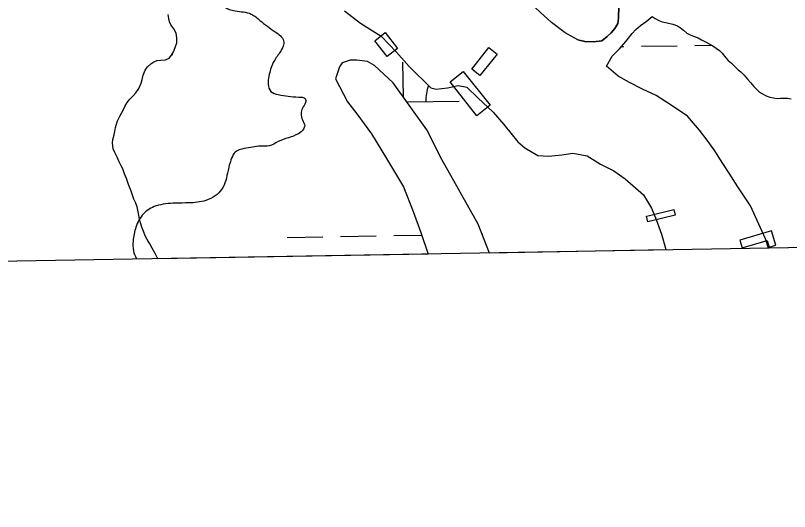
# Model space of a CAD drawing. Extents: x 3892998 to 3931244, y 278583 to 304547.
# Drawn here: x 3910286 to 3910983, y 284015 to 284462 of the extents above; entities that cross this region are included whole.
import ezdxf

# ---------------------------------------------------------------- set-up
doc = ezdxf.new("R2010")
doc.units = 0
for name, color, linetype in [('V-CHAN-DOCK', 7, 'Continuous'), ('V-GRID-FRAM', 7, 'Continuous'), ('V-RIVR-EDGE', 7, 'Continuous'), ('V-TOPO-SHOR', 7, 'Continuous'), ('V-WETL-SWMP', 7, 'Continuous')]:
    doc.layers.add(name, color=color, linetype=linetype)

msp = doc.modelspace()

# ---------------------------------------------------------------- linework, layer by layer
at = {"layer": 'V-CHAN-DOCK'}
for points in [[(3910609.64, 284439.23), (3910618.92, 284446.49), (3910630.04, 284432.3), (3910620.75, 284425.04), (3910609.64, 284439.23)], [(3910701.7, 284371.66), (3910677.47, 284402.12), (3910689.4, 284411.61), (3910713.63, 284381.15), (3910701.7, 284371.66)]]:
    msp.add_lwpolyline(points, dxfattribs=at)
for points in [[(3910696.99, 284413.71), (3910712.43, 284433.02), (3910719.73, 284427.18), (3910704.28, 284407.87)], [(3910856.94, 284281.82), (3910878.99, 284287.09), (3910880.18, 284282.1), (3910855.49, 284276.2), (3910854.29, 284281.19)], [(3910940.35, 284252.58), (3910962.88, 284259.29), (3910964.63, 284253.4), (3910970.58, 284255.17), (3910966.73, 284268.11), (3910938.25, 284259.62)]]:
    msp.add_lwpolyline(points, close=True, dxfattribs=at)
at = {"layer": 'V-GRID-FRAM'}
msp.add_lwpolyline([(3896958.37, 302195.16), (3928823.64, 302746.74), (3929146.26, 284567.1), (3897265.12, 284015.24), (3896958.37, 302195.16)], dxfattribs=at)
at = {"layer": 'V-RIVR-EDGE'}
msp.add_spline([(3910448.23, 284501.3), (3910456.73, 284489.56), (3910466.66, 284484.21), (3910468.78, 284479.23), (3910474.08, 284469.98), (3910484.02, 284466.05), (3910498.58, 284463.17), (3910506.38, 284457.47), (3910520.21, 284447.13), (3910527.64, 284438.94), (3910527.28, 284434.33), (3910524.07, 284428.3), (3910518.36, 284419.43), (3910514.42, 284407.36), (3910513.69, 284399.91), (3910516.17, 284393.51), (3910522.91, 284390.65), (3910531.78, 284389.2), (3910541.37, 284388.47), (3910547.05, 284387.04), (3910547.4, 284383.48), (3910544.55, 284378.52), (3910543.47, 284373.55), (3910544.52, 284367.86), (3910546.64, 284362.53), (3910545.56, 284359.69), (3910540.94, 284355.44), (3910522.8, 284348.38), (3910514.62, 284344.49), (3910506.81, 284344.15), (3910492.24, 284342.06), (3910484.06, 284338.88), (3910481.57, 284334.98), (3910477.63, 284322.2), (3910471.9, 284305.17), (3910466.2, 284299.5), (3910457.67, 284295.26), (3910442.39, 284293.16), (3910430.31, 284292.84), (3910412.9, 284290.39), (3910401.52, 284283.32), (3910394.74, 284271.26), (3910392.22, 284258.83), (3910392.55, 284249.95), (3910394.98, 284243.36)], degree=3, dxfattribs=at)
at = {"layer": 'V-TOPO-SHOR'}
for points in [[(3910792.33, 284439.99), (3910781.12, 284446.39), (3910768.9, 284455.59), (3910758.69, 284464.8), (3910749.08, 284474), (3910735.86, 284484.6), (3910723.04, 284494.21), (3910707.82, 284504.81), (3910693.61, 284514.22), (3910679.19, 284524.42), (3910661.57, 284537.82), (3910644.54, 284551.23), (3910623.12, 284569.63), (3910610.5, 284580.44), (3910599.48, 284591.04), (3910587.87, 284599.85), (3910574.06, 284608.85), (3910561.84, 284616.25), (3910549.62, 284625.66), (3910537.41, 284632.85), (3910524, 284638.46)], [(3910792.33, 284439.99), (3910798.74, 284438.39), (3910806.55, 284438.19), (3910813.95, 284439.2), (3910818.96, 284443), (3910822.56, 284446.41), (3910825.76, 284450.21), (3910828.56, 284454.82), (3910829.16, 284459.62), (3910829.35, 284470.03), (3910829.35, 284477.64)], [(3910582.32, 284466.12), (3910596.94, 284455.12), (3910615.37, 284443.31), (3910629.39, 284428.91), (3910640.8, 284415.9), (3910660.03, 284396.89), (3910665.03, 284395.69), (3910675.24, 284396.9), (3910684.65, 284398.9), (3910692.46, 284397.51), (3910702.47, 284387.9), (3910716.29, 284374.89), (3910725.9, 284363.89), (3910738.32, 284348.08), (3910744.73, 284342.88), (3910756.34, 284335.88), (3910766.15, 284335.08), (3910778.17, 284336.29), (3910787.97, 284337.89), (3910800.79, 284335.5), (3910813, 284328.09), (3910824.81, 284321.89), (3910835.03, 284314.89), (3910851.65, 284300.29), (3910858.66, 284288.28), (3910863.07, 284278.27), (3910867.88, 284265.06), (3910871.29, 284252.45), (3910871.51, 284250.76)], [(3910818.17, 284416.38), (3910823.37, 284425.19), (3910829.97, 284431.8), (3910835.77, 284438.41), (3910841.37, 284445.82), (3910844.78, 284449.42), (3910848.78, 284452.83), (3910853.98, 284456.43), (3910859.38, 284461.04)], [(3910859.38, 284461.04), (3910862.19, 284459.24), (3910865.39, 284457.44), (3910868.4, 284456.24), (3910872.8, 284455.24), (3910877.8, 284454.24), (3910882.01, 284452.64), (3910884.81, 284450.84), (3910887.42, 284448.64), (3910890.62, 284446.04), (3910893.62, 284444.44), (3910896.63, 284443.24), (3910900.63, 284441.64), (3910903.84, 284440.04), (3910908.04, 284437.84), (3910910.64, 284436.24), (3910913.85, 284434.44), (3910916.85, 284432.44), (3910920.05, 284430.24), (3910922.46, 284427.83), (3910925.66, 284423.83), (3910927.67, 284421.23), (3910930.67, 284418.83)], [(3910930.67, 284418.83), (3910933.67, 284415.83), (3910936.68, 284413.03), (3910939.28, 284411.03), (3910942.29, 284408.03), (3910945.29, 284404.62), (3910947.9, 284401.62), (3910950.7, 284398.02), (3910953.1, 284395.62), (3910955.91, 284392.82), (3910958.51, 284391.22), (3910961.91, 284389.42), (3910965.31, 284388.22), (3910968.52, 284387.62), (3910971.72, 284387.22), (3910974.73, 284387.42), (3910977.93, 284387.42), (3910981.13, 284387.42), (3910984.53, 284386.83)], [(3910963.9, 284252.36), (3910961.37, 284260.7), (3910947.94, 284290.52), (3910936.52, 284307.53), (3910928.51, 284319.94), (3910922.9, 284328.74), (3910915.29, 284340.95), (3910908.88, 284349.76), (3910902.07, 284358.76), (3910891.25, 284371.17), (3910877.24, 284380.57), (3910863.02, 284389.77), (3910850.6, 284395.57), (3910838.99, 284401.57), (3910828.78, 284407.17), (3910818.17, 284416.38)]]:
    msp.add_lwpolyline(points, dxfattribs=at)
at = {"layer": 'V-WETL-SWMP'}
for p, q in [((3910424.27, 284459.21), (3910423.67, 284462.81)), ((3910582.32, 284466.12), (3910596.94, 284455.12)), ((3910853.98, 284456.43), (3910859.38, 284461.04)), ((3910859.38, 284461.04), (3910862.19, 284459.24)), ((3910424.87, 284456.22), (3910424.27, 284459.21)), ((3910426.27, 284453.42), (3910424.87, 284456.22)), ((3910428.86, 284450.03), (3910426.27, 284453.42)), ((3910596.94, 284455.12), (3910615.37, 284443.31)), ((3910848.78, 284452.83), (3910853.98, 284456.43)), ((3910862.19, 284459.24), (3910865.39, 284457.44)), ((3910865.39, 284457.44), (3910868.39, 284456.24)), ((3910868.39, 284456.24), (3910872.8, 284455.24)), ((3910872.8, 284455.24), (3910877.8, 284454.24)), ((3910877.8, 284454.24), (3910882.01, 284452.64)), ((3910430.86, 284446.03), (3910428.86, 284450.03)), ((3910841.37, 284445.82), (3910844.78, 284449.42)), ((3910844.78, 284449.42), (3910848.78, 284452.83)), ((3910882.01, 284452.64), (3910884.81, 284450.84)), ((3910884.81, 284450.84), (3910887.42, 284448.64)), ((3910887.42, 284448.64), (3910890.62, 284446.04)), ((3910431.66, 284441.64), (3910430.86, 284446.03)), ((3910431.47, 284437.25), (3910431.66, 284441.64)), ((3910615.37, 284443.31), (3910629.38, 284428.91)), ((3910835.77, 284438.41), (3910841.37, 284445.82)), ((3910890.62, 284446.04), (3910893.62, 284444.44)), ((3910893.62, 284444.44), (3910896.63, 284443.24)), ((3910896.63, 284443.24), (3910900.63, 284441.64)), ((3910900.63, 284441.64), (3910903.84, 284440.04)), ((3910903.84, 284440.04), (3910908.04, 284437.84)), ((3910428.47, 284429.26), (3910430.07, 284433.05)), ((3910430.07, 284433.05), (3910431.47, 284437.25)), ((3910829.97, 284431.8), (3910835.77, 284438.41)), ((3910831.75, 284433.83), (3910833.85, 284433.86)), ((3910849.85, 284434.14), (3910881.84, 284434.69)), ((3910897.84, 284434.97), (3910912.45, 284435.22)), ((3910908.04, 284437.84), (3910910.64, 284436.24)), ((3910910.64, 284436.24), (3910913.85, 284434.44)), ((3910913.85, 284434.44), (3910916.85, 284432.44)), ((3910916.85, 284432.44), (3910920.05, 284430.24)), ((3910424.68, 284423.47), (3910426.88, 284426.26)), ((3910426.88, 284426.26), (3910428.47, 284429.26)), ((3910427.18, 284426.82), (3910428, 284426.84)), ((3910629.38, 284428.91), (3910640.8, 284415.9)), ((3910823.37, 284425.19), (3910829.97, 284431.8)), ((3910920.05, 284430.24), (3910922.46, 284427.83)), ((3910922.46, 284427.83), (3910925.66, 284423.83)), ((3910405.31, 284415.67), (3910408.11, 284418.47)), ((3910408.11, 284418.47), (3910410.9, 284420.06)), ((3910410.9, 284420.06), (3910413.7, 284421.46)), ((3910413.7, 284421.46), (3910417.29, 284421.66)), ((3910417.29, 284421.66), (3910421.29, 284421.87)), ((3910421.29, 284421.87), (3910424.68, 284423.47)), ((3910580.3, 284419.35), (3910577.88, 284415.72)), ((3910587.57, 284421.78), (3910580.3, 284419.35)), ((3910593.62, 284421.78), (3910587.57, 284421.78)), ((3910603.31, 284420.57), (3910593.62, 284421.78)), ((3910609.37, 284416.94), (3910603.31, 284420.57)), ((3910635.55, 284388.31), (3910635, 284419.99)), ((3910818.17, 284416.38), (3910823.37, 284425.19)), ((3910925.66, 284423.83), (3910927.67, 284421.23)), ((3910927.67, 284421.23), (3910930.67, 284418.83)), ((3910930.67, 284418.83), (3910933.67, 284415.83)), ((3910401.32, 284408.28), (3910403.12, 284412.67)), ((3910403.12, 284412.67), (3910405.31, 284415.67)), ((3910577.88, 284415.72), (3910574.26, 284404.82)), ((3910626.33, 284401.21), (3910609.37, 284416.94)), ((3910640.8, 284415.9), (3910660.03, 284396.89)), ((3910828.78, 284407.17), (3910818.17, 284416.38)), ((3910933.67, 284415.83), (3910936.68, 284413.03)), ((3910936.68, 284413.03), (3910939.28, 284411.03)), ((3910400.33, 284404.28), (3910401.32, 284408.28)), ((3910574.26, 284404.82), (3910585.16, 284384.24)), ((3910838.99, 284401.57), (3910828.78, 284407.17)), ((3910939.28, 284411.03), (3910942.29, 284408.03)), ((3910942.29, 284408.03), (3910945.29, 284404.62)), ((3910945.29, 284404.62), (3910947.89, 284401.62)), ((3910397.33, 284396.29), (3910399.33, 284401.09)), ((3910399.33, 284401.09), (3910400.33, 284404.28)), ((3910656.62, 284358.84), (3910626.33, 284401.21)), ((3910675.24, 284396.9), (3910684.65, 284398.9)), ((3910684.65, 284398.9), (3910692.46, 284397.51)), ((3910692.46, 284397.51), (3910702.47, 284387.9)), ((3910850.6, 284395.57), (3910838.99, 284401.57)), ((3910947.89, 284401.62), (3910950.7, 284398.02)), ((3910950.7, 284398.02), (3910953.1, 284395.62)), ((3910392.34, 284389.7), (3910394.54, 284392.3)), ((3910394.54, 284392.3), (3910397.33, 284396.29)), ((3910660.03, 284396.89), (3910665.03, 284395.69)), ((3910665.03, 284395.69), (3910675.24, 284396.9)), ((3910863.02, 284389.77), (3910850.6, 284395.57)), ((3910953.1, 284395.62), (3910955.9, 284392.82)), ((3910955.9, 284392.82), (3910958.51, 284391.22)), ((3910958.51, 284391.22), (3910961.91, 284389.42)), ((3910386.96, 284383.51), (3910389.35, 284386.7)), ((3910389.35, 284386.7), (3910392.34, 284389.7)), ((3910585.16, 284384.24), (3910593.57, 284373.29)), ((3910638.6, 284384.05), (3910685.61, 284384.86)), ((3910702.47, 284387.9), (3910716.29, 284374.89)), ((3910877.24, 284380.57), (3910863.02, 284389.77)), ((3910961.91, 284389.42), (3910965.32, 284388.22)), ((3910965.32, 284388.22), (3910968.52, 284387.62)), ((3910968.52, 284387.62), (3910971.72, 284387.22)), ((3910971.72, 284387.22), (3910974.72, 284387.42)), ((3910974.72, 284387.42), (3910977.93, 284387.42)), ((3910977.93, 284387.42), (3910981.13, 284387.42)), ((3910981.13, 284387.42), (3910984.53, 284386.82)), ((3910383.36, 284376.52), (3910384.76, 284379.91)), ((3910384.76, 284379.91), (3910386.96, 284383.51)), ((3910585.63, 284383.13), (3910586.01, 284383.14)), ((3910891.25, 284371.17), (3910877.24, 284380.57)), ((3910378.18, 284367.13), (3910380.37, 284371.12)), ((3910380.37, 284371.12), (3910381.77, 284373.92)), ((3910381.77, 284373.92), (3910383.36, 284376.52)), ((3910593.57, 284373.29), (3910606.79, 284355.27)), ((3910716.29, 284374.89), (3910725.9, 284363.89)), ((3910902.07, 284358.76), (3910891.25, 284371.17)), ((3910376.38, 284360.94), (3910377.18, 284363.93)), ((3910377.18, 284363.93), (3910378.18, 284367.13)), ((3910725.9, 284363.89), (3910738.32, 284348.08)), ((3910375.19, 284354.54), (3910375.78, 284357.54)), ((3910375.78, 284357.54), (3910376.38, 284360.94)), ((3910669.95, 284332.21), (3910656.62, 284358.84)), ((3910908.88, 284349.76), (3910902.07, 284358.76)), ((3910373.59, 284347.35), (3910373.99, 284350.35)), ((3910373.99, 284350.35), (3910375.19, 284354.54)), ((3910606.79, 284355.27), (3910620.21, 284333.06)), ((3910915.29, 284340.95), (3910908.88, 284349.76)), ((3910374.19, 284341.76), (3910373.59, 284347.35)), ((3910375.79, 284338.57), (3910374.19, 284341.76)), ((3910738.32, 284348.08), (3910744.73, 284342.88)), ((3910744.73, 284342.88), (3910756.34, 284335.88)), ((3910377.99, 284334.18), (3910375.79, 284338.57)), ((3910756.34, 284335.88), (3910766.15, 284335.08)), ((3910766.15, 284335.08), (3910778.16, 284336.29)), ((3910778.16, 284336.29), (3910787.97, 284337.89)), ((3910787.97, 284337.89), (3910800.79, 284335.5)), ((3910800.79, 284335.5), (3910813, 284328.09)), ((3910922.9, 284328.74), (3910915.29, 284340.95)), ((3910379.79, 284330.18), (3910377.99, 284334.18)), ((3910381.59, 284326.59), (3910379.79, 284330.18)), ((3910620.21, 284333.06), (3910635.64, 284307.64)), ((3910702.67, 284274.1), (3910669.95, 284332.21)), ((3910813, 284328.09), (3910824.81, 284321.89)), ((3910928.51, 284319.94), (3910922.9, 284328.74)), ((3910382.99, 284323.79), (3910381.59, 284326.59)), ((3910384.59, 284319.4), (3910382.99, 284323.79)), ((3910824.81, 284321.89), (3910835.03, 284314.89)), ((3910386.19, 284315.01), (3910384.59, 284319.4)), ((3910388.19, 284309.82), (3910386.19, 284315.01)), ((3910835.03, 284314.89), (3910851.65, 284300.29)), ((3910936.52, 284307.53), (3910928.51, 284319.94)), ((3910389.39, 284306.82), (3910388.19, 284309.82)), ((3910635.64, 284307.64), (3910644.25, 284285.43)), ((3910947.94, 284290.52), (3910936.52, 284307.53)), ((3910390.39, 284303.63), (3910389.39, 284306.82)), ((3910391.59, 284300.23), (3910390.39, 284303.63)), ((3910392.78, 284296.64), (3910391.59, 284300.23)), ((3910851.65, 284300.29), (3910858.66, 284288.28)), ((3910394.58, 284292.84), (3910392.78, 284296.64)), ((3910395.78, 284289.65), (3910394.58, 284292.84)), ((3910396.38, 284286.65), (3910395.78, 284289.65)), ((3910397.18, 284283.46), (3910396.38, 284286.65)), ((3910858.66, 284288.28), (3910863.07, 284278.27)), ((3910961.37, 284260.7), (3910947.94, 284290.52)), ((3910397.99, 284278.87), (3910397.18, 284283.46)), ((3910644.25, 284285.43), (3910651.27, 284266.61)), ((3910398.79, 284275.27), (3910397.99, 284278.87)), ((3910400.19, 284271.28), (3910398.79, 284275.27)), ((3910713.02, 284248.02), (3910702.67, 284274.1)), ((3910863.07, 284278.27), (3910867.88, 284265.06)), ((3910401.58, 284267.68), (3910400.19, 284271.28)), ((3910403.18, 284263.49), (3910401.58, 284267.68)), ((3910651.27, 284266.61), (3910657.85, 284247.06)), ((3910706.23, 284265.13), (3910706.84, 284265.14)), ((3910404.78, 284260.3), (3910403.18, 284263.49)), ((3910407.18, 284256.3), (3910404.78, 284260.3)), ((3910530.87, 284262.09), (3910562.87, 284262.65)), ((3910578.86, 284262.92), (3910610.86, 284263.48)), ((3910626.86, 284263.75), (3910652.08, 284264.19)), ((3910867.88, 284265.06), (3910871.29, 284252.45)), ((3910963.9, 284252.36), (3910961.37, 284260.7)), ((3911334.2, 284258.77), (3910963.9, 284252.36)), ((3910409.38, 284252.31), (3910407.18, 284256.3)), ((3910411.98, 284247.72), (3910409.38, 284252.31)), ((3910871.29, 284252.45), (3910871.51, 284250.76)), ((3910413.58, 284244.72), (3910411.98, 284247.72)), ((3910414.62, 284242.85), (3910413.58, 284244.72)), ((3910657.85, 284247.06), (3910414.62, 284242.85)), ((3910871.51, 284250.76), (3910713.02, 284248.02))]:
    msp.add_line(p, q, dxfattribs=at)
msp.add_lwpolyline([(3910829.35, 284470.03), (3910829.16, 284459.62), (3910828.56, 284454.82), (3910825.76, 284450.21), (3910822.56, 284446.41), (3910818.96, 284443), (3910813.95, 284439.2), (3910806.55, 284438.19), (3910798.74, 284438.39), (3910792.33, 284439.99), (3910781.12, 284446.39), (3910768.9, 284455.59), (3910758.69, 284464.8)], dxfattribs=at)
msp.add_arc((3910690.85, 284385.43), 35.25, 157.87396, 181.76354, dxfattribs=at)

doc.saveas('drawing.dxf')
